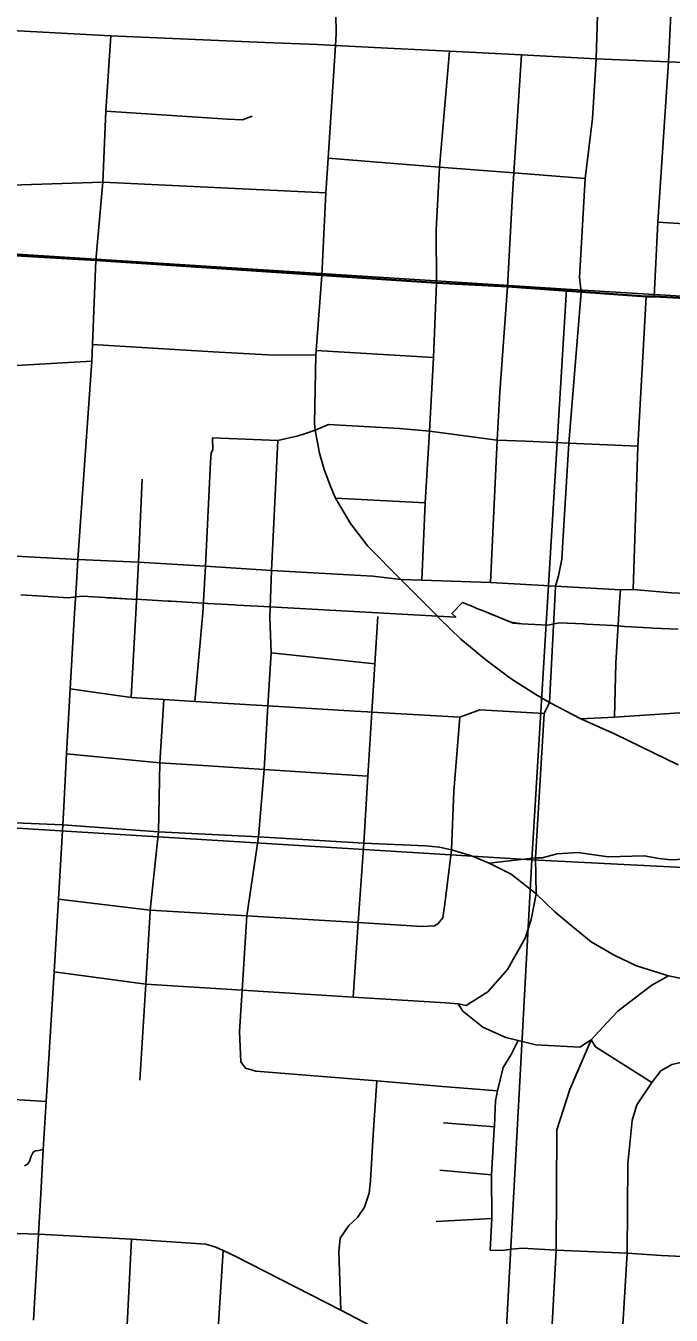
# Model space of a CAD drawing. Extents: x 114843 to 284848, y 317643 to 566895.
# Drawn here: x 193301 to 196197, y 391894 to 397680 of the extents above; entities that cross this region are included whole.
import ezdxf

# ---------------------------------------------------------------- set-up
doc = ezdxf.new("R2010")
doc.units = 0
for name, color, linetype in [('GM_X_City_Street', 7, 'Continuous'), ('GM_X_Corporation', 7, 'Continuous'), ('GM_X_County_Road', 7, 'Continuous'), ('GM_X_Section', 7, 'Continuous'), ('GM_X_Township', 7, 'Continuous')]:
    doc.layers.add(name, color=color, linetype=linetype)

msp = doc.modelspace()

# ---------------------------------------------------------------- linework, layer by layer
at = {"layer": 'GM_X_City_Street'}
for p, q in [((194691.1, 397590.9), (194693.3, 397643.8)), ((194603.7, 396222.9), (195129.5, 396191.2)), ((194691.3, 395560.4), (195093.4, 395539.8)), ((195965.6, 395116.2), (195968.6, 395149)), ((193774.5, 394665.8), (193796, 395070.9)), ((194059.5, 394648.3), (194094.9, 395045.3)), ((194401.7, 394866.3), (194867.5, 394816.4)), ((195175.8, 392757.5), (195403.2, 392740)), ((195158, 392544.4), (195390.1, 392524.3)), ((195142.5, 392315.3), (195392, 392328.1)), ((193335.5, 391872.2), (193358.6, 392257.4)), ((193750.9, 391755), (193776, 392235.3)), ((194154.2, 391679.8), (194187, 392185.3))]:
    msp.add_line(p, q, dxfattribs=at)
for points in [[(194693.3, 397643.8), (194691.8, 397735.8), (194679.8, 397826), (194661.9, 397901.4), (194624.2, 397995.2), (194574.4, 398092.8), (194541.2, 398145.4), (194502.7, 398194.6), (194465.1, 398234.2), (194438, 398261.8), (194407.8, 398286.6), (194363.8, 398320.3), (194218.1, 398415.6), (193456.1, 398871.1), (192781.2, 399279.5), (192684.1, 399335.1), (192579.8, 399373.7), (192549.9, 399383.3)], [(192322, 397704.2), (192347.8, 397703.2), (192372.8, 397702.3), (192400.8, 397700.8), (192435.1, 397698.9), (192892.6, 397674.2), (193266.9, 397656.9), (193682, 397633.9), (194374.1, 397604.2), (194531.6, 397598.4)], [(195675.8, 395131.9), (195677.7, 395165.5), (195690.7, 395211.6), (195706.6, 395285.9), (195710.5, 395364.1), (195738.1, 395807.2), (195792.3, 396484.8), (195784.5, 396550.3), (195810.4, 396994.1), (195842.8, 397263.1), (195860, 397531.5), (195865.5, 397726.9)], [(193615.8, 396626.7), (193647.4, 396977.9), (193660.1, 397296), (193682, 397633.9)], [(194531.6, 397598.4), (194610.3, 397595.5), (194691.1, 397590.9), (194953.3, 397577.9), (195201.7, 397565.8)], [(194628.6, 396559.3), (194647.3, 396929.9), (194657.4, 397086.2), (194691.1, 397590.9)], [(195078.6, 395191.6), (195093.4, 395539.8), (195111.9, 395861.1), (195129.5, 396191.2), (195143.9, 396524.7), (195142.3, 396762), (195157.6, 397045.8), (195201.7, 397565.8)], [(195201.7, 397565.8), (195524.8, 397549.1), (195860, 397531.5), (196183.9, 397517.4), (196843, 397487.4), (197243.4, 397467.7), (197448.3, 397457), (197627.2, 397448.2), (197894.7, 397435.1), (197947.7, 397432.4)], [(195385.9, 395181.7), (195415.2, 395820.1), (195428.4, 396036), (195462.1, 396509.1), (195485, 396923.1), (195490.8, 397019.4), (195524.8, 397549.1)], [(193660.1, 397296), (194205.6, 397260), (194273.3, 397257.9), (194316.6, 397273.9)], [(194657.4, 397086.2), (195157.6, 397045.8), (195490.8, 397019.4), (195810.4, 396994.1)], [(192626.5, 397003.1), (193234.9, 396964.3), (193647.4, 396977.9), (194647.3, 396929.9)], [(190874.4, 396780), (190928, 396778.3), (191291.1, 396760.3), (191659.6, 396726.7), (191969.5, 396721.2), (192012, 396718.9), (192323.8, 396705.5), (192367.7, 396703.5), (192400, 396701.9), (192788.2, 396680.8), (193204.5, 396650.1), (193615.8, 396626.7), (194628.6, 396559.3), (195143.9, 396524.7), (195462.1, 396509.1), (195792.3, 396484.8), (196083.8, 396463.1), (196119.5, 396463.3), (196260.7, 396455.9)], [(196136.4, 396797.9), (196800.1, 396756.3), (197191.6, 396712.1)], [(193528.1, 395178.3), (193534.4, 395284.8), (193596.9, 396175), (193600.3, 396249.4), (193615.8, 396626.7)], [(194983, 395195.2), (194836.1, 395344.4), (194757.2, 395447.1), (194691.3, 395560.4), (194669.3, 395608.8), (194640, 395688.5), (194619.5, 395762.1), (194599.4, 395865.2), (194595.7, 395894.7), (194603, 396203), (194603.7, 396222.9), (194628.6, 396559.3)], [(196026, 395150.9), (196046.6, 395794), (196083.8, 396463.1)], [(193600.3, 396249.4), (194141.1, 396217), (194413.8, 396201.6), (194603, 396203)], [(192758.3, 396172.7), (193178.1, 396151.4), (193596.9, 396175)], [(194140.8, 395778.2), (194139, 395831.6), (194432.5, 395818.9), (194476.7, 395828.8), (194518.3, 395838.7), (194560.7, 395851.1), (194599.4, 395865.2), (194659.4, 395890.9), (194977.3, 395873.2), (195111.9, 395861.1), (195415.2, 395820.1), (195545.2, 395815.4), (195738.1, 395807.2), (196046.6, 395794)], [(194094.9, 395045.3), (194107.7, 395255.5), (194129.9, 395721.8), (194133.1, 395762), (194140.8, 395778.2)], [(194395.6, 395026.9), (194402.8, 395235.3), (194432.5, 395818.9)], [(193796, 395070.9), (193806.7, 395272.4), (193822.6, 395645.5)], [(192707.9, 395329.8), (193114, 395307.2), (193534.4, 395284.8), (193806.7, 395272.4), (194107.7, 395255.5), (194402.8, 395235.3), (194857.9, 395210.8), (194983, 395195.2)], [(195138.7, 395039.5), (195011.8, 395166.4), (194983, 395195.2)], [(194983, 395195.2), (195078.6, 395191.6), (195385.9, 395181.7), (195677.7, 395165.5), (195968.6, 395149), (196026, 395150.9), (196198.4, 395136), (196264.7, 395132), (196553.5, 395117.9), (196646.3, 395115.6), (196840.8, 395102.3), (197091.3, 395093.8), (197135.5, 395086.7), (197420.1, 395074.2), (197841.2, 395055.7), (197905, 395050.3), (198400.2, 395015.5), (198826.8, 394997.1), (199191.2, 394977.5)], [(193518.7, 395019.3), (193521.5, 395066.5), (193528.1, 395178.3)], [(195241.3, 393290.8), (195277.5, 393283.4), (195374.5, 393345.6), (195462.8, 393445.6), (195541.9, 393586.7), (195569.1, 393670.5), (195590.3, 393785.5), (195588, 393946.8), (195626.3, 394593.9), (195651.1, 394643.6), (195675.8, 395131.9)], [(195942.4, 394577.1), (195948.6, 394820.2), (195965.6, 395116.2)], [(193469.9, 394147.2), (193483.5, 394412.8), (193500, 394704.2), (193518.7, 395019.3)], [(194286.5, 393003), (194266, 393030.7), (194259.2, 393167.1), (194271.3, 393352), (194286.8, 393591.2), (194293.1, 393685.6), (194344.7, 394041.1), (194370.8, 394342.6), (194387.7, 394628.3), (194401.7, 394866.3), (194395.6, 395026.9)], [(194769.6, 393321.3), (194791.9, 393656), (194818.3, 394012), (194835.4, 394312.5), (194854.3, 394600.1), (194867.5, 394816.4), (194880.5, 395029)], [(196227.8, 394363.9), (195945.6, 394500.8), (195790.6, 394569.9), (195651.1, 394643.6), (195589.2, 394679.6), (195478.5, 394750), (195365, 394834.3), (195253.6, 394928.1), (195157.9, 395020.3), (195138.7, 395039.5)], [(193500, 394704.2), (193774.5, 394665.8), (193920.7, 394656.8), (194059.5, 394648.3), (194387.7, 394628.3), (194777.9, 394604.4), (194834.8, 394601.2), (194854.3, 394600.1), (195247.7, 394577.9), (195338, 394610.1), (195626.3, 394593.9)], [(193812.4, 392949.6), (193839.2, 393380.4), (193859.4, 393705.2), (193859.8, 393711.2), (193896.7, 394063.4), (193902.3, 394372.6), (193920.7, 394656.8)], [(195149.9, 393650.3), (195171.4, 393676.8), (195181.9, 393751.3), (195210.7, 393982.3), (195222.2, 394245.8), (195247.7, 394577.9)], [(195790.6, 394569.9), (195942.4, 394577.1), (196235.7, 394597.5), (196517, 394574.4), (196521.2, 394574.3), (196800.2, 394566.2), (196805.9, 394566), (197104.5, 394598.7), (197394.2, 394583.4), (197575.4, 394573.9)], [(193483.5, 394412.8), (193902.3, 394372.6), (194097, 394360.2), (194370.8, 394342.6), (194835.4, 394312.5)], [(193040, 394112.9), (193467.2, 394094), (193896.7, 394063.4), (194344.7, 394041.1), (194818.3, 394012), (195094.5, 394000.1), (195157.2, 393993.6), (195210.7, 393982.3), (195301.3, 393955.2), (195380.5, 393923.2), (195478.3, 393872.9), (195590.3, 393785.5), (195674.4, 393704.9), (195739.2, 393649.7), (195837.9, 393569.2), (195940.4, 393509.6), (196040.5, 393462.4), (196185.2, 393417.5), (196250.7, 393402.9)], [(193358.6, 392257.4), (193368.7, 392438.6), (193378.6, 392637.3), (193392.6, 392853.5), (193428, 393434.9), (193448.1, 393761.6), (193467.2, 394094), (193469.9, 394147.2)], [(195380.5, 393923.2), (195588, 393946.8), (195617.2, 393946.5), (195685, 393963.9), (195777.1, 393969.7), (195913.9, 393950.3), (196075.4, 393955.7), (196143.2, 393944), (196196.2, 393937.4), (196255.2, 393940.4)], [(193448.1, 393761.6), (193859.8, 393711.2), (194293.1, 393685.6), (194791.9, 393656), (195079.9, 393638.9), (195134, 393641.9), (195149.9, 393650.3)], [(193428, 393434.9), (193839.2, 393380.4), (194271.3, 393352), (194769.6, 393321.3), (195185.1, 393295.7), (195241.3, 393290.8), (195262, 393259), (195351.6, 393186.5), (195454.8, 393140.4), (195510.4, 393126.6), (195589.8, 393106.9), (195786.6, 393096.7), (195837.9, 393129.2), (195856.7, 393098.1), (196109.8, 392938.4), (196150.3, 392990.1), (196198.9, 393019.5), (196246.3, 393029.1), (196350.5, 393027.2), (196669.7, 393012.3), (196876.9, 392995.4), (196937.7, 392976), (196986.4, 392951.5)], [(195643.5, 391494.3), (195679.9, 392186.1), (195683.7, 392725.4), (195742.2, 392907.2), (195837.9, 393129.2), (195907.8, 393206.4), (195957.5, 393258.4), (196029.1, 393313.7), (196110, 393375.3), (196185.2, 393417.5)], [(195384.5, 392186.3), (195392, 392328.1), (195390.1, 392524.3), (195402.7, 392732.7), (195403.2, 392740), (195405.8, 392784.1), (195408.4, 392856.5), (195417.5, 392900.8), (195443.5, 393005.7), (195478.4, 393064.6), (195510.4, 393126.6)], [(194286.5, 393003), (194332.9, 392989.9), (194876, 392945.3), (195171, 392921.1), (195417.5, 392900.8)], [(194714.2, 391916.5), (194706.1, 392178.2), (194710.8, 392240.6), (194749.8, 392297.5), (194789.2, 392332.4), (194820.4, 392379.2), (194841.2, 392441.8), (194848.1, 392498.2), (194860, 392703.2), (194876, 392945.3)], [(195957.9, 391478.4), (195998.5, 392173), (196001.6, 392573.1), (196021.7, 392768.1), (196042.4, 392838.8), (196109.8, 392938.4)], [(193392.6, 392853.5), (193174.9, 392866.5)], [(193296, 392564.8), (193309.2, 392572), (193318.5, 392584.5), (193325.4, 392607.3), (193334.6, 392625.3), (193344.7, 392631.3), (193358.8, 392634.1), (193378.6, 392637.3)], [(193358.6, 392257.4), (192979.7, 392269.4), (192859.9, 392272.1), (192808.1, 392272.7)], [(197856.1, 391376.7), (197533.8, 391395.2), (197220.6, 391412.8), (196901.9, 391428.8), (196588.3, 391445.6), (196273.1, 391460.7), (195957.9, 391478.4), (195643.5, 391494.3), (195541, 391499.7), (195489.7, 391511.5), (195454.9, 391523.4), (195416.6, 391542.2), (195324.2, 391593.6), (195081, 391725.5), (194714.2, 391916.5), (194240.1, 392159.6), (194187, 392185.3), (194153.1, 392199.8), (194108.7, 392212.5), (193776, 392235.3), (193358.6, 392257.4)], [(195384.5, 392186.3), (195437, 392184.8), (195481.4, 392190.5), (195528.4, 392195.5), (195679.9, 392186.1), (195998.5, 392173), (196153.8, 392162.5), (196310.2, 392154.4)]]:
    msp.add_lwpolyline(points, dxfattribs=at)
at = {"layer": 'GM_X_Corporation'}
for points in [[(193279.2, 395126.2), (193401.5, 395118.4), (193491.1, 395113.6), (193554.8, 395120.8), (193656.3, 395114.1), (193668.3, 395113.4), (193775.4, 395107.2), (193820.9, 395105), (193940.5, 395097.9), (193952.7, 395097.9), (194072, 395091.1), (194117.3, 395087.4), (194236.6, 395081), (194249.6, 395080.8), (194368.4, 395073.7), (195230, 395026), (195212.8, 395042.6), (195259.9, 395092.3), (195313.1, 395070.7), (195324.9, 395065.9), (195356.9, 395052.9), (195407.9, 395032.2), (195440.2, 395019.1), (195487.6, 394999.8), (195527.1, 394997.1), (195642.9, 394991.1), (195694.3, 395001.5), (195803.6, 394996.5), (195816.6, 394995.6), (195936.5, 394989.4), (195987.5, 394984.2), (196099.8, 394978.6), (196115.8, 394977.6), (196228.5, 394971.7)], [(196228.5, 394971.7), (196115.8, 394977.6), (196099.8, 394978.6), (195987.5, 394984.2), (195936.5, 394989.4), (195816.6, 394995.6), (195803.6, 394996.5), (195694.3, 395001.5), (195642.9, 394991.1), (195527.1, 394997.1), (195479.3, 395003.2), (195440.2, 395019.1), (195407.9, 395032.2), (195399.1, 395035.8), (195356.9, 395052.9), (195324.9, 395065.9), (195313.1, 395070.7), (195259.9, 395092.3), (195212.8, 395042.6), (195230, 395026), (194368.4, 395073.7), (194249.6, 395080.8), (194236.6, 395081), (194117.3, 395087.4), (194072, 395091.1), (193952.7, 395097.9), (193940.5, 395097.9), (193820.9, 395105), (193775.4, 395107.2), (193686.2, 395112.4), (193668.3, 395113.4), (193656.3, 395114.1), (193554.8, 395120.8), (193491.1, 395113.6), (193401.5, 395118.4), (193279.2, 395126.2)]]:
    msp.add_lwpolyline(points, dxfattribs=at)
at = {"layer": 'GM_X_County_Road'}
msp.add_line((196183.9, 397517.4), (196194.8, 397730.2), dxfattribs=at)
msp.add_lwpolyline([(196119.5, 396463.3), (196136.4, 396797.9), (196183.9, 397517.4)], dxfattribs=at)
at = {"layer": 'GM_X_Section'}
for points in [[(190220.4, 396825.7), (192346.7, 396714), (195727.2, 396497.5), (195571.8, 393937.1), (190103, 394273.4)], [(201130, 396169.1), (200998.6, 393652.7), (198288.5, 393799.6), (195571.8, 393937.1), (195727.2, 396497.5)], [(195571.8, 393937.1), (198288.5, 393799.6), (197998.2, 388660.9), (196975.3, 388724.1), (196895.3, 388752), (196801.2, 388779.9), (196649.1, 388839.7), (196551.1, 388885.6), (196529.1, 388915.6), (196499, 388999.6), (196480.9, 389031.6), (196418.9, 389067.5), (196348.8, 389117.4), (196276.8, 389183.4), (196178.6, 389281.3), (196084.6, 389375.2), (195944.4, 389491.1), (195878.4, 389539), (195766.3, 389600.9), (195614.2, 389672.7), (195448.1, 389758.6), (195348, 389824.5)]]:
    msp.add_lwpolyline(points, close=True, dxfattribs=at)
msp.add_lwpolyline([(189893.9, 389536.8), (190103, 394273.4), (195571.8, 393937.1), (195348, 389824.5)], dxfattribs=at)
at = {"layer": 'GM_X_Township'}
for points in [[(196259.5, 396458.7), (196118.3, 396466.2), (196082.6, 396465.9), (195791.1, 396487.6), (195460.9, 396511.9), (195142.7, 396527.5), (194627.5, 396562.1), (193614.7, 396629.5), (193203.3, 396652.9), (192787, 396683.7), (192398.9, 396704.7), (192366.5, 396706.3), (192388.8, 397377.5), (192399.6, 397703.6), (192407.3, 397934.9), (192416.2, 398130.6), (192434.6, 398537.2), (192474.1, 399410.3), (192496, 399893.8), (192514.1, 400293.5), (192525.9, 400551.3), (192534.9, 400746.8), (192648.5, 403225.9)], [(190295.6, 396807.8), (190386.6, 396803.7), (190571.2, 396795.3), (190606.4, 396791.4), (190814.3, 396784.7), (190926.8, 396781.1), (191289.9, 396763.2), (191658.4, 396729.5), (191968.3, 396724), (192010.9, 396721.7), (192322.6, 396708.4), (192366.5, 396706.3), (192398.9, 396704.7), (192787, 396683.7), (193203.3, 396652.9), (193614.7, 396629.5), (194627.5, 396562.1), (195142.7, 396527.5), (195460.9, 396511.9), (195791.1, 396487.6), (196082.6, 396465.9), (196118.3, 396466.2), (196259.5, 396458.7)]]:
    msp.add_lwpolyline(points, dxfattribs=at)

doc.saveas('drawing.dxf')
